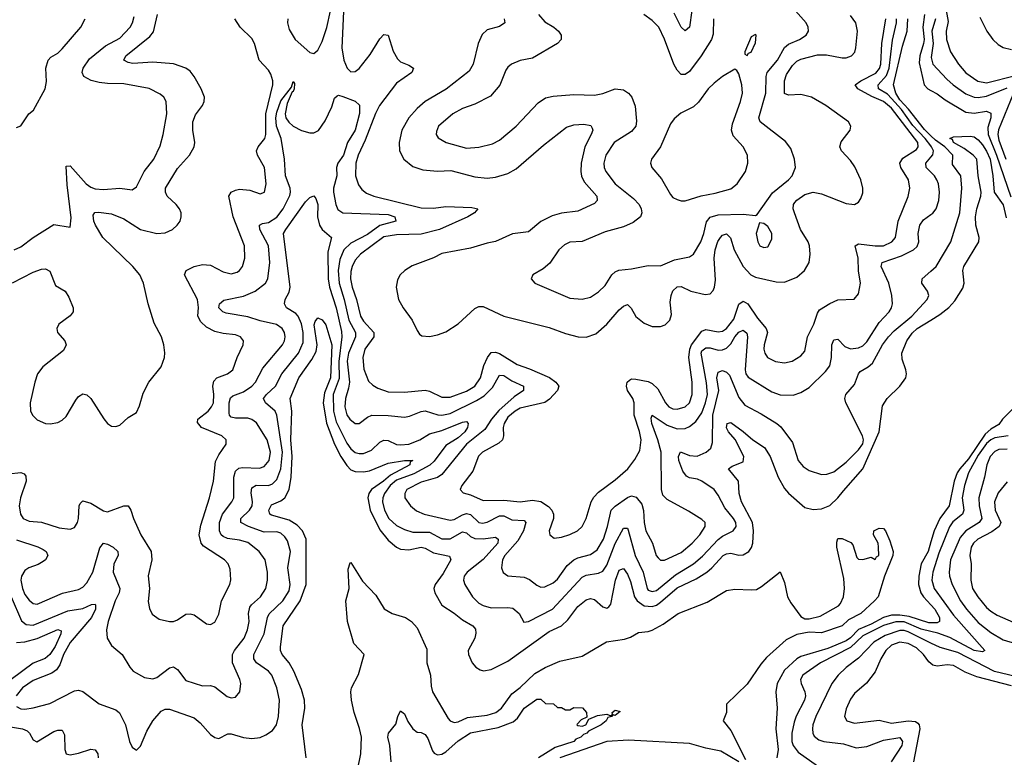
# Model space of a CAD drawing. Header units: inches. Extents: x 1305375 to 1407406, y 744550 to 841633.
# Tile 293 of 509: x 1365585 to 1370356, y 764693 to 768265. Entities that reach past the tile are written whole.
import ezdxf

# ---------------------------------------------------------------- set-up
doc = ezdxf.new("R2010")
doc.units = ezdxf.units.IN
doc.header["$MEASUREMENT"] = 0
doc.layers.add('B3766', color=7, linetype='Continuous')
doc.layers.add('B3776', color=7, linetype='Continuous')

msp = doc.modelspace()

# ---------------------------------------------------------------- linework, layer by layer
at = {"layer": 'B3766', "color": 5}
for points, elevation in [([(1367157.5, 768377.5), (1367145.7, 768130), (1367155.9, 768070), (1367171.1, 768030), (1367190, 768012.7), (1367210, 768014.6), (1367230, 768028.7), (1367283.5, 768096.5), (1367330, 768173.1), (1367350, 768194), (1367370, 768190.3), (1367393.8, 768113.8), (1367415.3, 768075.3), (1367430, 768062), (1367470, 768045.4), (1367493.2, 768030), (1367484.4, 768010), (1367410, 767958.3), (1367328.5, 767850), (1367308.1, 767811.9), (1367258.2, 767681.8), (1367225.1, 767610), (1367213.1, 767570), (1367211.3, 767510), (1367225.7, 767465.7), (1367243.1, 767443.1), (1367265.9, 767425.9), (1367300.3, 767410), (1367530, 767354.6), (1367590, 767353.3), (1367650, 767360.8), (1367776.3, 767356.3), (1367804.2, 767350), (1367789.3, 767330), (1367756.1, 767310), (1367619.7, 767250), (1367530, 767227.4), (1367410, 767224.1), (1367350, 767213.9), (1367235.9, 767130), (1367210, 767101), (1367195.4, 767070), (1367190, 767046), (1367188.5, 767010), (1367195.8, 766970), (1367216.1, 766910), (1367235.5, 766830), (1367250, 766805.5), (1367301.1, 766750), (1367300.3, 766730), (1367256.6, 766670), (1367248.1, 766630), (1367252.8, 766572.8), (1367275.4, 766515.4), (1367295.6, 766495.6), (1367320.3, 766480.3), (1367370, 766462.2), (1367450, 766461.2), (1367550, 766471.5), (1367570, 766466.1), (1367630, 766436.8), (1367670, 766437.2), (1367750, 766465.5), (1367789.9, 766490.1), (1367818, 766530), (1367834.4, 766590), (1367851.4, 766628.6), (1367870, 766653.6), (1367890, 766655.9), (1367910, 766648.1), (1367995.4, 766595.4), (1368054.7, 766574.7), (1368151.8, 766531.8), (1368183, 766510), (1368197.1, 766490), (1368190.2, 766470), (1368152.1, 766427.9), (1368130, 766411.9), (1368010, 766384), (1367985.7, 766370), (1367950, 766340.1), (1367932.7, 766310), (1367928.1, 766290), (1367929.6, 766250), (1367925, 766230), (1367906, 766214), (1367827.1, 766170), (1367808.7, 766151.3), (1367781.2, 766078.8), (1367727.7, 766010), (1367718.4, 765990), (1367733, 765973), (1367770, 765964.4), (1367830, 765937.3), (1367930, 765938.8), (1368010, 765930.1), (1368070, 765937.5), (1368110, 765931.1), (1368147.3, 765907.3), (1368163.5, 765890), (1368171.2, 765870), (1368171.1, 765848.9), (1368150.4, 765790), (1368153.4, 765770), (1368174.9, 765754.9), (1368210, 765759.6), (1368250, 765772.2), (1368287.8, 765790), (1368310.8, 765810), (1368330.5, 765849.5), (1368353.2, 765930), (1368366.8, 765953.2), (1368390, 765977.1), (1368470, 766036.6), (1368531.9, 766090), (1368565.5, 766134.5), (1368590, 766178.7), (1368596.7, 766230), (1368588.4, 766271.6), (1368562.5, 766350), (1368562.4, 766410), (1368556.5, 766430), (1368529.9, 766470), (1368524.7, 766490), (1368529.1, 766510), (1368540.2, 766519.8), (1368550, 766526), (1368570, 766525.1), (1368630, 766512.9), (1368650, 766504), (1368676.7, 766476.7), (1368714.6, 766410), (1368730, 766391.1), (1368750, 766380.5), (1368770, 766378.3), (1368810, 766390.1), (1368830, 766410.2), (1368842.9, 766450), (1368843.1, 766510), (1368828, 766630), (1368832.3, 766670), (1368839.9, 766690), (1368890, 766756.2), (1368910, 766764.3), (1368970, 766753.1), (1368990, 766757.1), (1369010, 766770.1), (1369045.1, 766814.9), (1369070, 766887.2), (1369090, 766902), (1369112.8, 766890), (1369160, 766820), (1369202.5, 766770), (1369208.4, 766750), (1369192.1, 766690), (1369190.9, 766670), (1369195, 766650), (1369208.6, 766628.6), (1369247.7, 766610), (1369290, 766603.8), (1369328.4, 766611.6), (1369370, 766636.9), (1369390, 766660.5), (1369401.6, 766730), (1369432.8, 766790), (1369450, 766844.2), (1369460.6, 766859.4), (1369510, 766890.8), (1369550, 766908.1), (1369627.6, 766912.4), (1369650, 766938), (1369658.5, 766990), (1369649.2, 767049.2), (1369648.2, 767110), (1369634, 767170), (1369650, 767180.1), (1369730, 767169.4), (1369770, 767170.1), (1369810.9, 767189.1), (1369827.9, 767210), (1369841.2, 767290), (1369889.8, 767409.8), (1369898.9, 767450), (1369891.8, 767490), (1369855, 767550), (1369849.3, 767570), (1369864.6, 767595.4), (1369930, 767636.8), (1369939.2, 767650), (1369937.1, 767670), (1369810, 767837.5), (1369770, 767869.7), (1369713.5, 767893.5), (1369645.8, 767930), (1369633.8, 767950), (1369661.1, 767970), (1369733, 768007), (1369751.1, 768028.9), (1369758.3, 768050), (1369762.1, 768150), (1369781.2, 768270)], 980), ([(1368099.3, 768290), (1368130, 768255.6), (1368173.7, 768230), (1368196.4, 768210), (1368208.4, 768190), (1368208.2, 768170), (1368190.5, 768150), (1368070, 768078.7), (1368010, 768068.4), (1367968, 768050), (1367950, 768035.6), (1367939.7, 768020.3), (1367911.8, 767948.2), (1367865.4, 767894.6), (1367790, 767856.8), (1367730, 767835.4), (1367683.6, 767810), (1367614.6, 767750), (1367604.6, 767724.6), (1367603.1, 767710), (1367612.6, 767692.6), (1367650.6, 767670), (1367750, 767644), (1367810, 767647.5), (1367876.1, 767663.9), (1367910, 767682.4), (1367990, 767750.3), (1368097.5, 767862.5), (1368133, 767887), (1368170, 767895.2), (1368270, 767902.7), (1368370, 767899.2), (1368410, 767908.6), (1368470, 767930.9), (1368510, 767925), (1368534.7, 767910), (1368550.6, 767890.6), (1368567.1, 767847.1), (1368574.4, 767774.4), (1368570.8, 767750), (1368550, 767723.9), (1368465.4, 767670), (1368424.6, 767610), (1368415, 767570), (1368416.8, 767550), (1368425, 767530), (1368470, 767470.2), (1368559, 767399), (1368586.4, 767370), (1368596.6, 767350), (1368599.4, 767330), (1368593, 767310), (1368557, 767283), (1368510, 767261.4), (1368421.3, 767238.7), (1368310, 767191.9), (1368250, 767188.5), (1368224.3, 767175.7), (1368196.5, 767150), (1368154.2, 767085.8), (1368121.1, 767058.9), (1368070.7, 767029.3), (1368062.8, 767010), (1368081, 766990), (1368250, 766917.3), (1368310, 766911.4), (1368350, 766922), (1368390, 766947.7), (1368421.4, 766978.6), (1368454.2, 767030), (1368470, 767044.2), (1368487.9, 767052.1), (1368550, 767058), (1368630, 767074.9), (1368690, 767073.8), (1368758.2, 767101.8), (1368830, 767116.8), (1368850.4, 767129.6), (1368884.6, 767190), (1368899.9, 767230), (1368913.1, 767286.9), (1368930.7, 767309.3), (1368970, 767319.9), (1369090, 767323.1), (1369150, 767316.3), (1369158.7, 767321.3), (1369233.1, 767426.9), (1369310.8, 767490), (1369327.6, 767510), (1369344.5, 767550), (1369339.8, 767590), (1369320.9, 767640.9), (1369296, 767676), (1369172.8, 767770), (1369166.1, 767790), (1369200.6, 767910), (1369201.2, 767990), (1369207.2, 768010), (1369256.2, 768070), (1369290, 768130.1), (1369310, 768146.2), (1369363.5, 768170), (1369395.4, 768190), (1369407.1, 768210), (1369406, 768230), (1369395.3, 768250), (1369291.4, 768370)], 1040), ([(1365530, 766066), (1365590, 766072.1), (1365605.9, 766065.9), (1365614.4, 766054.4), (1365616.4, 766030), (1365589.1, 765950), (1365581.6, 765910), (1365588, 765870), (1365601.3, 765850), (1365630, 765836.6), (1365690, 765830.9), (1365775.7, 765804.3), (1365830, 765798), (1365850, 765806), (1365864.8, 765830), (1365869.9, 765850.1), (1365872.9, 765910), (1365877.3, 765922.7), (1365890, 765935.6), (1365930, 765923.5), (1365990, 765885.9), (1366010, 765882.3), (1366090, 765911), (1366110.2, 765910.2), (1366123.2, 765890), (1366135.5, 765850), (1366171.6, 765770), (1366221.4, 765690), (1366224.6, 765650), (1366207.5, 765572.5), (1366213, 765510), (1366207.5, 765447.5), (1366213, 765413), (1366226.7, 765386.7), (1366261.2, 765361.2), (1366310, 765350.3), (1366330, 765350.4), (1366350, 765358.4), (1366390, 765386), (1366410, 765388.4), (1366430, 765382), (1366490, 765339.5), (1366510, 765336.3), (1366530, 765347.3), (1366550, 765386), (1366563.1, 765450), (1366603.5, 765530), (1366607.4, 765552.6), (1366604, 765604), (1366594.8, 765630), (1366576.8, 765650), (1366475.4, 765715.4), (1366463.7, 765730), (1366455, 765770), (1366462.5, 765817.5), (1366504.9, 765950), (1366523.2, 766030), (1366534.3, 766125.7), (1366550, 766158.5), (1366585.7, 766210), (1366584.8, 766230), (1366564.8, 766250), (1366466, 766290), (1366445.9, 766314.1), (1366447.9, 766330), (1366498.3, 766370), (1366514.5, 766390), (1366523.2, 766410), (1366525.6, 766450), (1366520.6, 766490), (1366524.7, 766515.3), (1366539.8, 766530), (1366591.2, 766550), (1366616.8, 766570), (1366638.6, 766630), (1366667.3, 766690), (1366669.7, 766710), (1366654, 766730), (1366630, 766739.8), (1366570, 766745.2), (1366530, 766754.9), (1366490, 766776.9), (1366461.9, 766801.9), (1366447.4, 766830), (1366451.2, 766871.2), (1366445.8, 766910), (1366383.5, 767030), (1366391, 767050), (1366430, 767069.5), (1366470, 767079.8), (1366510, 767076.4), (1366570, 767044.4), (1366610, 767034.5), (1366637.8, 767042.2), (1366650, 767050.2), (1366665, 767070), (1366676.3, 767110), (1366673.6, 767170), (1366618.6, 767310), (1366598.8, 767410), (1366609.5, 767430.5), (1366630, 767440.6), (1366650, 767444.2), (1366699.3, 767439.3), (1366750, 767422.2), (1366770.8, 767430), (1366778.8, 767470), (1366771, 767550), (1366737.6, 767610), (1366731.9, 767630), (1366739.9, 767650), (1366773, 767690), (1366777.1, 767710), (1366777.5, 767810), (1366812, 767950), (1366811.4, 767970), (1366801.5, 768001.5), (1366790, 768020.8), (1366745, 768070), (1366723.2, 768150), (1366710, 768174.8), (1366653.5, 768230), (1366626.6, 768270)], 980), ([(1365550, 766990.8), (1365650, 767043.4), (1365690, 767057), (1365710, 767058.7), (1365730, 767047.7), (1365758.8, 766978.8), (1365804.3, 766950), (1365822.2, 766922.2), (1365844, 766870), (1365843, 766850), (1365828.8, 766831.2), (1365775, 766790), (1365764.5, 766770), (1365768.2, 766750), (1365804.1, 766710), (1365809.3, 766690), (1365796.2, 766663.8), (1365696.5, 766583.5), (1365671.6, 766550), (1365657.7, 766510), (1365635.8, 766410), (1365637.4, 766370), (1365648.3, 766348.3), (1365670, 766327.6), (1365710, 766310.2), (1365732.6, 766307.4), (1365770, 766315.2), (1365790, 766325.4), (1365810, 766343.6), (1365857.2, 766422.8), (1365870, 766439.6), (1365890, 766452.9), (1365910, 766448.9), (1365930, 766430.3), (1365992.2, 766332.2), (1366010, 766310.3), (1366030, 766297.4), (1366050, 766294.9), (1366070, 766301.7), (1366110, 766338.7), (1366150, 766363), (1366164.9, 766395.1), (1366183.4, 766456.6), (1366210, 766510.4), (1366270, 766584), (1366286, 766630), (1366288.5, 766651.5), (1366283.8, 766690), (1366271.6, 766730), (1366236, 766796), (1366207.2, 766890), (1366184.2, 766990), (1366166.5, 767030), (1366133.4, 767070), (1365987.9, 767210), (1365951.3, 767270), (1365943.9, 767290), (1365941.2, 767318.8), (1365948.3, 767331.7), (1365966.4, 767333.6), (1366030, 767325.1), (1366090, 767301.7), (1366170, 767249.7), (1366250, 767230.1), (1366290, 767232.5), (1366324.4, 767250), (1366348.5, 767270), (1366362.4, 767290), (1366367.8, 767310), (1366366.6, 767330), (1366359.3, 767350), (1366343.5, 767370), (1366299.8, 767410), (1366290.5, 767430), (1366291.2, 767450), (1366350, 767545.4), (1366407.6, 767610), (1366429.8, 767650), (1366433, 767670), (1366424, 767730), (1366423.6, 767770), (1366435.8, 767804.2), (1366470.9, 767850), (1366478.7, 767870), (1366479.8, 767890), (1366464.1, 767930), (1366429.9, 767989.9), (1366410, 768016.5), (1366390, 768031.4), (1366330, 768051.7), (1366230, 768059.1), (1366133, 768053), (1366110, 768058.6), (1366089.7, 768070), (1366098.8, 768090), (1366215.9, 768184.1), (1366233.3, 768206.7), (1366253, 768290)], 1020), ([(1365557.2, 767150), (1365590, 767164.7), (1365650, 767211.3), (1365750, 767273.1), (1365830, 767261), (1365834.3, 767305.7), (1365814.6, 767465.4), (1365810, 767556), (1365830, 767558), (1365907.1, 767470), (1365930, 767454), (1365950, 767446.6), (1365990, 767443.5), (1366069.4, 767449.4), (1366130, 767442), (1366150, 767456.4), (1366188.1, 767530), (1366234.2, 767590), (1366264.8, 767655.2), (1366280.2, 767710), (1366297.5, 767810), (1366294.8, 767870), (1366283.1, 767890), (1366265.6, 767905.6), (1366211.5, 767931.5), (1366090, 767954.5), (1366010, 767955.7), (1365970, 767960.9), (1365930.8, 767970.8), (1365895.1, 767990), (1365887.1, 768010), (1365893, 768030), (1365923.4, 768076.6), (1366001.1, 768138.9), (1366070, 768176.8), (1366120.2, 768230), (1366131.2, 768250), (1366139.5, 768280.5)], 1040), ([(1365570, 767742.8), (1365590, 767750.7), (1365629.5, 767810), (1365652.1, 767827.9), (1365708.3, 767930), (1365714.5, 767965.5), (1365710.7, 768030), (1365722.7, 768070), (1365736.2, 768083.8), (1365770, 768104), (1365790, 768124.2), (1365881.7, 768230), (1365901.3, 768270)], 1060), ([(1366883.8, 768270), (1366882.1, 768250), (1366890, 768217.3), (1366919.4, 768170), (1366990, 768106.9), (1367010, 768102.3), (1367030, 768117.6), (1367050, 768160.4), (1367072.7, 768227.3), (1367090, 768308)], 980), ([(1367932.2, 768270), (1367935.6, 768250), (1367910, 768232.8), (1367850, 768215.9), (1367826.5, 768193.5), (1367806.1, 768150), (1367782.2, 768050), (1367763.4, 768016.6), (1367651.2, 767928.8), (1367550.1, 767869.9), (1367510, 767834.7), (1367470.1, 767790), (1367436.8, 767730), (1367423.6, 767670), (1367425.6, 767630), (1367445.4, 767590), (1367490, 767555), (1367537.6, 767537.6), (1367610, 767531.8), (1367674.7, 767534.7), (1367790, 767504.1), (1367850, 767498.6), (1367890, 767502.2), (1367950, 767520.7), (1367990, 767543.7), (1368122.3, 767657.7), (1368234.9, 767745.1), (1368270, 767756.6), (1368318.9, 767758.9), (1368352.4, 767752.4), (1368359.4, 767739.4), (1368361.5, 767730), (1368353.9, 767710), (1368323.8, 767650), (1368306.2, 767570), (1368303.4, 767530), (1368306.8, 767506.8), (1368319.4, 767479.4), (1368380.9, 767410), (1368382.7, 767390), (1368370, 767374.8), (1368290, 767338.8), (1368210, 767328.1), (1368165.3, 767314.7), (1368110, 767288.4), (1368050, 767238.6), (1367972.1, 767227.9), (1367890, 767190.6), (1367850, 767183.4), (1367770, 767159.3), (1367630, 767132.4), (1367590, 767112.5), (1367487, 767073), (1367450.2, 767050), (1367428.2, 767030), (1367415, 767005), (1367409.4, 766970.6), (1367420.8, 766910), (1367443, 766870), (1367486.3, 766810), (1367510, 766759.5), (1367522.6, 766742.6), (1367534, 766734), (1367570, 766731.1), (1367610, 766739.3), (1367650, 766754), (1367710, 766792.2), (1367790, 766866), (1367810, 766875.5), (1367830, 766876.8), (1367930, 766828.8), (1368150, 766774.5), (1368230, 766745.3), (1368290.7, 766729.3), (1368330, 766727.6), (1368376.1, 766743.9), (1368430, 766790.2), (1368490, 766860.9), (1368510, 766877.8), (1368530, 766885.2), (1368548.3, 766868.3), (1368570, 766827.2), (1368610, 766795.3), (1368650, 766779.3), (1368690, 766778.9), (1368712.1, 766787.9), (1368734.8, 766810), (1368742.8, 766837.2), (1368737.5, 766897.5), (1368741, 766930), (1368750, 766951.7), (1368770, 766972.1), (1368790, 766973.9), (1368836.1, 766950), (1368906.3, 766933.7), (1368930, 766938.4), (1368945.6, 766954.4), (1368952.3, 766970), (1368955.7, 767004.3), (1368950.3, 767110), (1368954.8, 767150), (1368968.5, 767191.5), (1368980.2, 767210), (1368990, 767222.2), (1369010, 767227.6), (1369029, 767209), (1369047.5, 767150), (1369089.7, 767070), (1369128.4, 767030), (1369150, 767019.1), (1369250, 766995.9), (1369290, 766993.5), (1369350, 767019.1), (1369387.3, 767050), (1369410.5, 767090), (1369415.9, 767130), (1369412.5, 767170), (1369405.7, 767190), (1369367.8, 767250), (1369338.5, 767330), (1369332.1, 767350), (1369333.9, 767370), (1369340.4, 767379.6), (1369350, 767391.7), (1369390, 767419.4), (1369430, 767430.1), (1369470, 767421.7), (1369590, 767375.1), (1369630, 767371), (1369650, 767382.2), (1369661.3, 767398.7), (1369670, 767426.8), (1369671.1, 767450), (1369661.2, 767490), (1369632.2, 767552.2), (1369610, 767584.2), (1369567.3, 767630), (1369558.5, 767650), (1369565.4, 767674.6), (1369609.7, 767730), (1369613, 767750), (1369600.5, 767770), (1369491.6, 767850), (1369422.4, 767890), (1369370, 767903.4), (1369310, 767899.6), (1369290, 767908.8), (1369290.7, 767970), (1369300.1, 767999.9), (1369330, 768044.1), (1369350, 768065), (1369370, 768074.8), (1369450, 768095), (1369494.7, 768094.7), (1369570, 768080.1), (1369590, 768080.6), (1369615.8, 768090), (1369631.5, 768108.5), (1369636.7, 768130), (1369644.1, 768210), (1369636.5, 768250), (1369610, 768286.3)], 1020), ([(1368946.8, 768270), (1368945.2, 768194.8), (1368937.4, 768170), (1368887.5, 768090), (1368830, 768014.2), (1368810, 767999.4), (1368790, 768000.7), (1368770, 768021.5), (1368754.1, 768050), (1368710, 768171.6), (1368681.4, 768230), (1368650, 768261.4), (1368609.8, 768290)], 1040), ([(1368842.5, 768310), (1368830, 768229.7), (1368810, 768210.9), (1368790, 768228.8), (1368756.7, 768296.7)], 1020), ([(1370000, 767654.7), (1369973, 767690), (1369913.2, 767753.2), (1369857.5, 767830), (1369810, 767883.4), (1369790, 767904.1), (1369746.3, 767930), (1369745, 767950), (1369785, 767995), (1369797.7, 768030), (1369814.3, 768165.7), (1369833.8, 768250), (1369834.2, 768270)], 960), ([(1370000, 767703.6), (1369970, 767734), (1369892.2, 767832.2), (1369850, 767876.7), (1369830.2, 767910), (1369819.2, 767950), (1369863.4, 768136.6), (1369885.9, 768210), (1369888.8, 768270)], 940), ([(1369970, 768290), (1369961.1, 768230), (1369967, 768170), (1369964.7, 768150), (1369946.6, 768090), (1369942.9, 768057.1), (1369966.8, 767950), (1369984.9, 767930), (1370000, 767922.3)], 940), ([(1365570, 765746.5), (1365672.5, 765712.5), (1365699, 765699), (1365712.3, 765690), (1365721.8, 765670), (1365710.2, 765650), (1365698.6, 765641.4), (1365673.5, 765626.5), (1365628.4, 765610), (1365610, 765597.2), (1365593.7, 765570), (1365590.1, 765550), (1365598, 765510), (1365610, 765482), (1365630, 765453.4), (1365650, 765438.3), (1365670, 765434), (1365792.2, 765487.8), (1365870, 765505), (1365890, 765516.1), (1365910, 765538.2), (1365939, 765590), (1365972.3, 765707.7), (1365990, 765730.3), (1366010, 765724.5), (1366036.9, 765710), (1366059.6, 765690), (1366061.8, 765670), (1366040.1, 765630), (1366037.1, 765590), (1366069.5, 765510), (1366065.9, 765490), (1366046.8, 765450), (1366013.4, 765350), (1366004.6, 765310), (1366009.3, 765269.3), (1366030, 765234), (1366082, 765190), (1366117.7, 765130), (1366134.9, 765110), (1366190, 765078.6), (1366230, 765072.2), (1366250, 765079.7), (1366310, 765126.1), (1366330, 765131.7), (1366350, 765118.2), (1366390, 765065.2), (1366470, 765038.3), (1366510, 765040.9), (1366530, 765034), (1366590, 764988), (1366610, 764980.9), (1366630, 764983.7), (1366650.7, 765009.3), (1366655.5, 765050), (1366651.6, 765070), (1366615.3, 765150), (1366615.3, 765190), (1366625.2, 765210), (1366671.8, 765270), (1366688.4, 765310), (1366696.6, 765350), (1366693.9, 765390), (1366700.3, 765419.7), (1366708.2, 765431.8), (1366751.2, 765470), (1366777.6, 765510), (1366786.1, 765550), (1366785.6, 765590), (1366773.6, 765650), (1366745.3, 765690), (1366690, 765732.4), (1366650, 765743.7), (1366591.9, 765751.9), (1366570, 765762.1), (1366561.6, 765770), (1366553.5, 765790), (1366553.2, 765830), (1366567.2, 765870), (1366613.2, 765930), (1366622, 765950), (1366621.7, 766050), (1366630, 766079.3), (1366647.2, 766092.8), (1366663.6, 766096.4), (1366746, 766094), (1366770, 766101.9), (1366792.8, 766130), (1366799.4, 766170), (1366783.5, 766230), (1366732, 766312), (1366710, 766328.3), (1366690, 766335.2), (1366630, 766335.8), (1366610, 766340.6), (1366601, 766350), (1366599.5, 766359.5), (1366600.1, 766410), (1366606.4, 766433.6), (1366616.9, 766443.1), (1366670, 766463), (1366710, 766490.1), (1366726.6, 766510), (1366762.8, 766577.2), (1366858.5, 766690), (1366867.8, 766710), (1366870.5, 766730), (1366867.6, 766750), (1366856.5, 766770), (1366829.1, 766789.1), (1366750, 766806.4), (1366690, 766825.9), (1366584.5, 766844.5), (1366569.6, 766850), (1366549.8, 766870), (1366553, 766890), (1366573.2, 766906.8), (1366670, 766926.7), (1366725.8, 766950), (1366775.9, 766990), (1366786.6, 767010), (1366796.9, 767090), (1366790.9, 767170), (1366748.4, 767250), (1366746.4, 767270), (1366762, 767278), (1366790, 767283.2), (1366830, 767308.4), (1366860.8, 767350), (1366893.4, 767413.4), (1366897.3, 767430), (1366894.9, 767450), (1366872.4, 767510), (1366867.6, 767590), (1366852.4, 767690), (1366829.7, 767750), (1366826.4, 767790), (1366830, 767818), (1366850, 767871.9), (1366901.3, 767938.7), (1366910, 767966), (1366915.8, 767955.8), (1366915.5, 767930), (1366910, 767917), (1366904.4, 767915.6), (1366881.2, 767858.8), (1366870.6, 767810), (1366874.8, 767790), (1366888.7, 767768.7), (1366909.7, 767749.7), (1366950, 767728.3), (1366990, 767717.8), (1367010, 767718.3), (1367031.9, 767728.1), (1367064.9, 767775.1), (1367096.9, 767843.1), (1367110, 767884.9), (1367122.8, 767897.2), (1367130, 767900.2), (1367150, 767894.2), (1367210.2, 767870.2), (1367231.1, 767851.1), (1367231.5, 767811.5), (1367210.9, 767730), (1367172.4, 767670), (1367154.1, 767610), (1367126.1, 767570), (1367119.4, 767550), (1367121.6, 767510), (1367106.1, 767450), (1367105.9, 767430), (1367116.1, 767370), (1367125.9, 767345.9), (1367150, 767329.5), (1367370, 767322.7), (1367402, 767310), (1367407, 767290), (1367330, 767268.6), (1367270, 767225.1), (1367190, 767182.4), (1367155, 767150), (1367135.6, 767104.4), (1367128.2, 767050), (1367132.8, 766990), (1367157.4, 766910), (1367180.3, 766810), (1367212.5, 766750), (1367212.5, 766730), (1367177.8, 766650), (1367171.2, 766611.2), (1367182.4, 766510), (1367178.6, 766481.4), (1367163, 766430), (1367160.8, 766390), (1367170, 766351.5), (1367184.1, 766330), (1367210, 766310.2), (1367229.8, 766310.2), (1367270, 766341), (1367290.5, 766349.5), (1367370, 766349.1), (1367450, 766340.4), (1367474.4, 766345.6), (1367530, 766368.3), (1367550, 766371.2), (1367611.2, 766351.2), (1367630, 766349.7), (1367670, 766358.3), (1367798.8, 766421.2), (1367835.7, 766444.3), (1367876.5, 766483.5), (1367910, 766544), (1367930, 766542.7), (1367970, 766515.8), (1368026.7, 766490), (1368025.5, 766470), (1367980.6, 766439.4), (1367907.1, 766372.9), (1367870.8, 766330), (1367838.8, 766281.2), (1367750, 766209.4), (1367630, 766063.2), (1367610, 766047.7), (1367530, 766025.2), (1367460.8, 765990), (1367450.2, 765970), (1367451.4, 765950), (1367478.6, 765910), (1367506.9, 765886.9), (1367544.9, 765870), (1367670, 765840.9), (1367690, 765843.8), (1367730, 765867.8), (1367750, 765874.2), (1367770, 765869.2), (1367810, 765829.6), (1367827, 765827), (1367850, 765832.2), (1367910, 765861.6), (1367930, 765861.9), (1367970, 765842.3), (1368030, 765839.7), (1368036.8, 765830), (1368026.5, 765790), (1367998.3, 765741.7), (1367935.1, 765670), (1367924.8, 765650), (1367920.2, 765610), (1367927.8, 765587.8), (1367950, 765571.5), (1368030, 765564.8), (1368054.4, 765554.4), (1368090, 765526.5), (1368110, 765517.6), (1368130, 765518.9), (1368170, 765538), (1368190, 765556), (1368238.3, 765621.7), (1368270, 765648.4), (1368290, 765659.6), (1368350, 765674.7), (1368382.4, 765697.6), (1368414, 765750), (1368433.5, 765810), (1368451.5, 765890), (1368470, 765908.5), (1368530, 765951.2), (1368550, 765958.4), (1368572.1, 765952.1), (1368599.5, 765919.5), (1368607.8, 765887.8), (1368610.8, 765830), (1368618.4, 765790), (1368651.6, 765730), (1368669.5, 765670), (1368678.3, 765658.3), (1368690, 765647.8), (1368710, 765647.5), (1368790, 765684), (1368843.4, 765730), (1368880.5, 765770), (1368906.5, 765810), (1368906, 765830), (1368890, 765845.1), (1368825, 765885), (1368722, 765942), (1368701.8, 765961.8), (1368694.6, 765990), (1368693.1, 766170), (1368677.7, 766230), (1368647.6, 766310), (1368645.2, 766334.8), (1368649.9, 766350.1), (1368722.1, 766302.1), (1368770, 766283.5), (1368810, 766286), (1368830, 766295.1), (1368860.9, 766319.1), (1368890, 766362), (1368908.7, 766410), (1368917, 766450), (1368913.5, 766506.5), (1368886.3, 766650), (1368890, 766662), (1368910, 766676.4), (1368930, 766675.5), (1368970, 766664.5), (1368990, 766665.9), (1369010, 766675.2), (1369030, 766695.6), (1369050, 766728.8), (1369070, 766751.6), (1369090, 766761.9), (1369107.5, 766747.5), (1369112.1, 766730), (1369100.3, 766570), (1369103.6, 766550), (1369114.2, 766534.2), (1369230, 766462.4), (1369270, 766448.3), (1369332.8, 766447.2), (1369370, 766459.4), (1369410, 766483.5), (1369490, 766561), (1369510, 766589), (1369518.9, 766630), (1369520.9, 766690), (1369530, 766714.3), (1369550, 766717.7), (1369583, 766683), (1369610, 766671.2), (1369650, 766675.7), (1369670, 766686.3), (1369690, 766704.4), (1369750, 766798.4), (1369797.3, 766850), (1369809.8, 766870), (1369814, 766890), (1369811.5, 766930), (1369796.2, 766990), (1369758.7, 767070), (1369763.5, 767090), (1369857.5, 767122.5), (1369915.8, 767150), (1369933.7, 767166.3), (1369942, 767190), (1369938.5, 767230), (1369946.3, 767270), (1369964.6, 767295.4), (1370000, 767321.7)], 960), ([(1370000, 767527.4), (1369977.4, 767550), (1369975.5, 767570), (1370000, 767599.6)], 960), ([(1365570, 764938.3), (1365590, 764926.8), (1365610, 764925.9), (1365650, 764933.1), (1365730, 764953.5), (1365850, 765015), (1365870, 765017.6), (1365890, 765011.4), (1365970, 764952), (1366050, 764922), (1366068.5, 764908.5), (1366097.3, 764850), (1366116.4, 764770), (1366130, 764741), (1366150, 764727.3), (1366170, 764747.3), (1366200.8, 764819.2), (1366229.8, 764870), (1366270, 764916.1), (1366290, 764926.5), (1366310, 764925.8), (1366430, 764883.9), (1366459.9, 764859.9), (1366510, 764803.8), (1366530, 764789.3), (1366550, 764783.9), (1366593.1, 764806.9), (1366610, 764806.5), (1366670, 764788.1), (1366710, 764783), (1366750, 764789.3), (1366777.7, 764802.3), (1366810, 764822.6), (1366829.8, 764850.2), (1366839.3, 764890), (1366843.7, 764970), (1366830.5, 765030), (1366806.8, 765090), (1366789.8, 765110), (1366731.4, 765150), (1366718.6, 765170), (1366718.5, 765190), (1366769.5, 765290), (1366785.4, 765370), (1366792.8, 765387.2), (1366859.3, 765450), (1366890, 765498.9), (1366895.4, 765530), (1366884, 765610), (1366896.2, 765690), (1366881.8, 765741.8), (1366870, 765760.3), (1366850, 765777.8), (1366830, 765784.5), (1366770, 765783.4), (1366692.8, 765810), (1366657, 765830), (1366655.7, 765850), (1366698.1, 765890), (1366711.7, 765910), (1366713.5, 765930), (1366706.6, 765973.4), (1366710, 765997.3), (1366729.9, 766010.1), (1366790, 766009.7), (1366810, 766017), (1366830, 766038.2), (1366850.7, 766089.3), (1366858.2, 766170), (1366831.4, 766350), (1366822, 766370), (1366775.7, 766410), (1366765.6, 766430), (1366779.9, 766450), (1366824.5, 766490), (1366855.3, 766550), (1366936, 766650), (1366957.9, 766702.1), (1366958.9, 766750), (1366950, 766791.9), (1366934.7, 766830), (1366923, 766843), (1366877.2, 766870), (1366867.1, 766890), (1366870.7, 766910), (1366890, 766946.3), (1366895, 766970), (1366863.8, 767230), (1366874.1, 767250), (1366970, 767382.6), (1366990, 767403.5), (1367010, 767412), (1367019.8, 767399.8), (1367029, 767370), (1367027, 767310), (1367036.8, 767270), (1367050.8, 767250), (1367096.1, 767210), (1367078.6, 767141.4), (1367079.9, 767010), (1367086, 766970), (1367117.9, 766870), (1367144.5, 766755.5), (1367146.5, 766730), (1367131.2, 766610), (1367132.1, 766527.9), (1367104, 766450), (1367105.4, 766370), (1367117.7, 766317.7), (1367170, 766214.5), (1367190, 766186.5), (1367210, 766169.6), (1367230, 766163.6), (1367250, 766164.6), (1367290, 766180.1), (1367330, 766219.5), (1367350, 766228.2), (1367370, 766226.6), (1367410, 766208.3), (1367430, 766205.8), (1367470, 766210.1), (1367524.2, 766230), (1367570, 766259.3), (1367630, 766275.4), (1367730, 766316.6), (1367750, 766319.3), (1367757.7, 766310), (1367755.3, 766290), (1367742.3, 766270), (1367710, 766240.5), (1367650, 766202.8), (1367592.4, 766127.6), (1367572.1, 766107.9), (1367493.8, 766066.2), (1367410, 766034.6), (1367380.7, 766010), (1367352.4, 765970), (1367343.8, 765950), (1367342.1, 765930), (1367352.1, 765890), (1367373.9, 765850), (1367410, 765816.2), (1367450, 765795.9), (1367490, 765784), (1367570, 765783.2), (1367630.5, 765750.5), (1367670, 765750.8), (1367730, 765784.6), (1367750, 765780.4), (1367770, 765762.8), (1367790, 765753.2), (1367830, 765751.1), (1367890, 765758.4), (1367903.6, 765750), (1367901.1, 765730), (1367830, 765651.2), (1367752.9, 765590), (1367738.9, 765570), (1367735.6, 765550), (1367741.5, 765530), (1367779.3, 765470), (1367810, 765439.4), (1367830, 765427.6), (1367870, 765416.4), (1367950, 765418.6), (1367974.4, 765414.4), (1368004.9, 765390), (1368027.8, 765347.8), (1368050, 765350.3), (1368166.8, 765410), (1368310, 765564.7), (1368330, 765574.5), (1368390, 765584.4), (1368410, 765594.4), (1368430, 765624.1), (1368470, 765728.8), (1368510, 765802.2), (1368530, 765802.7), (1368533.7, 765793.7), (1368567, 765670), (1368606.7, 765590), (1368624.6, 765510), (1368630, 765503), (1368650, 765495.6), (1368670, 765500.9), (1368762.8, 765577.2), (1368850, 765630.6), (1368892.8, 765667.2), (1368970, 765747.7), (1368990, 765763.4), (1369041.8, 765790), (1369056, 765810), (1369055.5, 765830), (1369044.3, 765850), (1369001.6, 765901.6), (1368970, 765962.7), (1368950.7, 765990), (1368890, 766030.6), (1368870, 766039.3), (1368830, 766047.1), (1368815.2, 766055.2), (1368798.3, 766078.3), (1368779.1, 766130), (1368777.7, 766150), (1368787.2, 766172.8), (1368830, 766154.8), (1368868, 766152), (1368911, 766170), (1368934.2, 766190), (1368942.4, 766217.6), (1368943.4, 766350), (1368972.6, 766470), (1368963.4, 766530), (1368970, 766558.3), (1368990, 766566.6), (1369010, 766558.6), (1369023.5, 766543.5), (1369070, 766435.6), (1369099, 766399), (1369177.2, 766357.2), (1369253.4, 766310), (1369273.1, 766293.1), (1369330, 766217.6), (1369357.1, 766130), (1369380.5, 766100.5), (1369410, 766081.4), (1369470, 766063.2), (1369495.9, 766064.1), (1369530, 766075.9), (1369590, 766122), (1369650, 766181.7), (1369670.4, 766210.4), (1369673.3, 766230), (1369669.2, 766250), (1369588, 766410), (1369583.5, 766430), (1369587.8, 766450), (1369630, 766498), (1369649.3, 766550.7), (1369657.9, 766562.1), (1369696.6, 766583.4), (1369717.7, 766602.3), (1369765.8, 766690), (1369794, 766730), (1369821.6, 766758.4), (1369907.5, 766830), (1369982.9, 766910), (1369990.6, 766930), (1369984.2, 766950), (1369956.2, 766990), (1369958.2, 767010), (1370000, 767047)], 940), ([(1366972.1, 764690), (1366953.9, 764850), (1366966.3, 764930), (1366964.9, 764970), (1366950, 765021), (1366912.3, 765110), (1366890, 765149.8), (1366856.3, 765190), (1366848.5, 765210), (1366848.6, 765228.6), (1366861.9, 765330), (1366943, 765450), (1366973.2, 765530), (1366973.2, 765750), (1366955.8, 765790), (1366930, 765817.2), (1366890, 765841.8), (1366805.1, 765865.1), (1366797.6, 765870), (1366792.6, 765890), (1366804.5, 765915.5), (1366850, 765934.9), (1366870, 765949.6), (1366890.6, 765989.4), (1366900.2, 766050), (1366904.4, 766150), (1366898.7, 766230), (1366904.1, 766370), (1366895.5, 766430), (1366937.4, 766530), (1367000.9, 766619.1), (1367022, 766658), (1367026.5, 766690), (1367012.4, 766787.6), (1367016.5, 766803.5), (1367030, 766821.3), (1367050, 766812), (1367068, 766788), (1367097.8, 766690), (1367090.7, 766530), (1367061.5, 766458.5), (1367054.8, 766410), (1367071.8, 766311.8), (1367110.3, 766210), (1367141.1, 766150), (1367170, 766105.5), (1367190, 766085), (1367210, 766076.5), (1367250, 766075.4), (1367279.4, 766080.6), (1367370, 766116.9), (1367450.1, 766130.1), (1367490.3, 766130), (1367476.1, 766123.9), (1367475.2, 766110), (1367380.8, 766059.2), (1367348.2, 766030), (1367290, 765989.9), (1367276.6, 765970), (1367271, 765950), (1367282.7, 765890), (1367330, 765794.5), (1367370, 765745.1), (1367410, 765710.6), (1367430, 765701.3), (1367470, 765696.9), (1367530.8, 765710.8), (1367550, 765705.9), (1367590, 765682.4), (1367667.5, 765667.5), (1367674.7, 765650), (1367637.5, 765582.5), (1367598.4, 765530), (1367592.2, 765510), (1367595.7, 765490), (1367630.2, 765430), (1367690, 765391.6), (1367730, 765359.2), (1367780.7, 765330), (1367793.4, 765313.4), (1367794.8, 765294.8), (1367789.6, 765270), (1367757.5, 765210), (1367758.7, 765190), (1367777.6, 765150), (1367795, 765130), (1367816, 765116), (1367831.4, 765111.4), (1367870, 765117.8), (1367950, 765158), (1368150, 765302.5), (1368210.6, 765329.4), (1368241.1, 765358.9), (1368290, 765423.7), (1368330, 765454.8), (1368350, 765462.3), (1368370, 765456.9), (1368410, 765421.6), (1368430, 765414.4), (1368438.8, 765421.2), (1368450, 765433.7), (1368472.1, 765550), (1368490, 765599.1), (1368497.4, 765602.6), (1368510, 765607.3), (1368530, 765579.3), (1368544.2, 765544.2), (1368564.1, 765470), (1368576.6, 765450), (1368610, 765427.1), (1368650, 765423.4), (1368670, 765430.1), (1368690, 765444.5), (1368770, 765513.6), (1368862.4, 765557.6), (1368915, 765590), (1368938.9, 765610), (1368993.3, 765670), (1369010, 765678.7), (1369030, 765681.3), (1369070, 765671.9), (1369090, 765673.4), (1369117.3, 765690), (1369131.3, 765708.7), (1369137.6, 765730), (1369141, 765790), (1369136.1, 765830), (1369081.9, 765930), (1369071.9, 765970), (1369068.3, 766030), (1369019.8, 766090), (1369036.5, 766103.5), (1369090, 766124), (1369093.3, 766150), (1369052, 766232), (1369019.6, 766270), (1369010, 766287.9), (1369012.7, 766310), (1369030, 766313.7), (1369090, 766271.2), (1369137, 766230), (1369193.2, 766193.2), (1369221.2, 766150), (1369259.4, 766050), (1369290, 765995.2), (1369310, 765972.3), (1369390, 765902.9), (1369430, 765892.3), (1369470, 765895.9), (1369510, 765911.8), (1369550, 765948.9), (1369576, 765984), (1369670.2, 766089.8), (1369749.2, 766270), (1369765.6, 766394.4), (1369788.4, 766430), (1369849.8, 766490), (1369878.2, 766530), (1369881.8, 766550), (1369879.3, 766570), (1369861.5, 766621.5), (1369859.9, 766650), (1369883.1, 766710), (1369910, 766747.2), (1369933.9, 766770), (1370000, 766810.9)], 920), ([(1367222.1, 764630), (1367237.4, 764710), (1367240.2, 764790), (1367231.5, 764831.5), (1367205.4, 764910), (1367192, 764970), (1367189.3, 765010), (1367192.7, 765030), (1367226.2, 765093.8), (1367254.5, 765190), (1367203.2, 765243.2), (1367172.6, 765350), (1367165.8, 765450), (1367180.9, 765510), (1367176.6, 765603.4), (1367185.8, 765634.2), (1367190, 765636.3), (1367246.4, 765546.4), (1367310, 765477.4), (1367351.5, 765411.5), (1367389.6, 765389.6), (1367453.8, 765370), (1367483.2, 765350), (1367510, 765319.7), (1367556.8, 765216.8), (1367557.8, 765150), (1367575.4, 765090), (1367577.9, 765037.9), (1367585.2, 765010), (1367661.1, 764881.1), (1367670.1, 764870.1), (1367690, 764861.7), (1367710, 764864.8), (1367755.1, 764884.9), (1367850, 764896.6), (1367892, 764910), (1367918.9, 764930), (1367970, 764999.9), (1368010, 765030.9), (1368081.4, 765098.6), (1368131.8, 765128.2), (1368201.3, 765158.7), (1368310, 765183.3), (1368428.7, 765251.3), (1368515.1, 765264.9), (1368544.6, 765275.4), (1368582.6, 765297.4), (1368630, 765302), (1368650, 765308.8), (1368702.7, 765337.3), (1368775, 765390), (1368916.3, 765443.7), (1369010, 765500.4), (1369050, 765507.5), (1369130, 765503.1), (1369154.3, 765505.7), (1369179.9, 765520.1), (1369270, 765590.4), (1369290, 765538.8), (1369305.2, 765470), (1369320.8, 765440.8), (1369370, 765374.3), (1369390, 765363.6), (1369410, 765363.7), (1369463.1, 765376.9), (1369553, 765427), (1369562.4, 765437.6), (1369576, 765470), (1369580.8, 765510), (1369578.4, 765558.4), (1369544.5, 765710), (1369544.7, 765735.3), (1369550, 765752), (1369570, 765752), (1369612.7, 765732.7), (1369622, 765722), (1369641, 765661), (1369650, 765652), (1369670, 765651.3), (1369710, 765662), (1369730, 765651.3), (1369737, 765663), (1369748.7, 765670), (1369747, 765710), (1369745.1, 765730), (1369722, 765770), (1369723.7, 765790), (1369750, 765803.1), (1369770, 765801.6), (1369780.4, 765790), (1369801.1, 765741.1), (1369817.3, 765690), (1369816.2, 765670), (1369775.2, 765570), (1369744.6, 765470), (1369727.1, 765450), (1369661.2, 765390), (1369601.6, 765358.4), (1369570, 765329.4), (1369470, 765296.1), (1369410, 765298.2), (1369350, 765287), (1369298.1, 765261.9), (1369203.5, 765176.5), (1369176.1, 765143.9), (1369110, 765047.1), (1369010.5, 764950), (1369010.3, 764910), (1368994, 764870), (1369030, 764822.7), (1369101.3, 764681.3)], 880), ([(1370000, 765737.2), (1369986.2, 765690), (1369953.5, 765630), (1369941.9, 765570), (1369940.6, 765530), (1369951.1, 765490), (1369963.8, 765470), (1370000, 765430.7)], 920), ([(1365544, 765470), (1365593.8, 765353.8), (1365615.3, 765335.3), (1365650, 765332.5), (1365817.7, 765402.3), (1365890, 765413.9), (1365932.1, 765432.1), (1365950, 765434.6), (1365951.8, 765431.8), (1365952, 765410), (1365932.9, 765370), (1365830, 765249.2), (1365796.3, 765190), (1365778.7, 765141.3), (1365763.6, 765116.4), (1365740.2, 765099.8), (1365650, 765065.4), (1365597.5, 765030), (1365567.2, 764990)], 940), ([(1370000, 765343.8), (1369990, 765343.4), (1369894.8, 765374.8), (1369850, 765381.8), (1369810, 765380.4), (1369770, 765370.4), (1369710, 765337.4), (1369650, 765311.9), (1369610, 765270.6), (1369590, 765257.3), (1369500.2, 765219.8), (1369370, 765180.8), (1369350.8, 765170), (1369290, 765114.4), (1369255.1, 765050), (1369248.4, 765010), (1369255.6, 764930), (1369248.6, 764830), (1369260.1, 764730), (1369253.1, 764690)], 920), ([(1365568.5, 765248.5), (1365610, 765252.6), (1365670, 765268.4), (1365770, 765311.9), (1365785.3, 765305.3), (1365783.5, 765290), (1365756, 765230), (1365730, 765189.9), (1365708.9, 765171.1), (1365650, 765148.5), (1365543.5, 765070)], 920), ([(1370000, 765302.1), (1369953.6, 765313.6), (1369870, 765349.4), (1369830, 765348.6), (1369770, 765330.8), (1369670, 765280.6), (1369610, 765223.8), (1369465.5, 765150), (1369380.2, 765090), (1369368.6, 765070), (1369372, 765050), (1369390.1, 765010.1), (1369391.8, 764990), (1369387.8, 764970), (1369347.7, 764892.3), (1369337.2, 764862.8), (1369326.2, 764810), (1369326.6, 764770), (1369333, 764750), (1369357.4, 764717.4), (1369451.5, 764651.5)], 940), ([(1370000, 765246.2), (1369890, 765299.8), (1369870, 765306.6), (1369850, 765306.8), (1369777.8, 765282.2), (1369724.2, 765250), (1369650, 765173), (1369590, 765128.4), (1369550.1, 765089.9), (1369520.4, 765050), (1369443.1, 764890), (1369428.1, 764850), (1369425.7, 764830), (1369427.5, 764810), (1369434.6, 764794.6), (1369457.2, 764777.2), (1369482, 764770), (1369577.2, 764757.2), (1369638, 764738), (1369690, 764744.8), (1369770, 764776), (1369850, 764789.3), (1369862.3, 764770), (1369858.7, 764750), (1369807.4, 764670)], 960), ([(1370000, 765147.1), (1369990, 765155), (1369964.5, 765190), (1369930, 765222.4), (1369890, 765243.3), (1369850, 765249.6), (1369810, 765235.6), (1369781.5, 765210), (1369758, 765170), (1369730, 765106.6), (1369688.4, 765051.6), (1369630, 765002.3), (1369610, 764974.3), (1369590, 764927), (1369581.8, 764890), (1369592.4, 764870), (1369630, 764858.6), (1369750, 764872.7), (1369810, 764857.6), (1369890, 764869.2), (1369925.5, 764865.5), (1369937.6, 764857.6), (1369943.8, 764850), (1369946.7, 764830), (1369916.1, 764670)], 980), ([(1367384.2, 764670), (1367377.6, 764750), (1367369, 764790), (1367372, 764810), (1367407.4, 764852.6), (1367416.9, 764890), (1367430, 764917.3), (1367450, 764904), (1367466, 764866), (1367490, 764830.4), (1367510, 764814.9), (1367530, 764812.7), (1367550, 764803), (1367563.2, 764783.2), (1367584.4, 764724.4), (1367593.4, 764713.4), (1367610, 764704.9), (1367630, 764708.4), (1367650, 764718.7), (1367710, 764772.5), (1367770, 764811.6), (1367903.2, 764836.8), (1367975.9, 764864.1), (1367997.3, 764882.7), (1368030, 764930.4), (1368090, 764974.8), (1368110, 764974), (1368132.7, 764952.7), (1368171.6, 764951.6), (1368190, 764934), (1368210, 764934), (1368230, 764922), (1368250, 764922), (1368270, 764934), (1368311.6, 764931.6), (1368332, 764910), (1368332.7, 764887.3), (1368305.4, 764874.6), (1368286.4, 764853.6), (1368284.7, 764850), (1368290, 764846), (1368310, 764844), (1368328, 764850), (1368343.1, 764876.9), (1368385.2, 764894.8), (1368430, 764902), (1368450, 764894), (1368458, 764902), (1368455.3, 764910), (1368470, 764921), (1368494, 764914), (1368470, 764895.3), (1368462, 764898), (1368454, 764890), (1368434, 764886), (1368427.3, 764870), (1368401.6, 764850), (1368340.6, 764819.4), (1368333.4, 764810), (1368317, 764803), (1368304.4, 764790), (1368279.5, 764780.5), (1368270.2, 764770), (1368180, 764740), (1368098.2, 764690)], 860), ([(1365530, 764842.1), (1365598.4, 764830), (1365620.4, 764820.4), (1365632, 764810), (1365650, 764777.6), (1365668.4, 764768.4), (1365750, 764817.1), (1365770, 764824.7), (1365790, 764824.2), (1365801, 764801), (1365803, 764730), (1365810.5, 764710), (1365830, 764704.8), (1365870, 764712.6), (1365930, 764732.3), (1365950, 764729), (1365963.2, 764710), (1365965.1, 764690)], 920), ([(1369070, 764670.6), (1368982.2, 764722.2), (1368910, 764736.6), (1368830, 764759.9), (1368535.3, 764775.3), (1368430, 764769), (1368202.7, 764690)], 880)]:
    msp.add_lwpolyline(points, dxfattribs=dict(at, elevation=elevation))
for points, elevation in [([(1369150, 768194), (1369130, 768182), (1369098.8, 768110), (1369098, 768098), (1369110, 768091.3), (1369117, 768103), (1369130, 768108.2), (1369150, 768154), (1369153.2, 768190)], 1060), ([(1369050, 768026), (1368990, 767989.8), (1368950, 767958.7), (1368920.2, 767930), (1368873.6, 767866.4), (1368850, 767843.9), (1368787.7, 767812.3), (1368755.4, 767784.6), (1368739.1, 767760.9), (1368690, 767649.7), (1368647, 767590), (1368641.3, 767570), (1368648.4, 767550), (1368694, 767494), (1368738.2, 767418.2), (1368750, 767404.9), (1368770, 767395.3), (1368790, 767388.7), (1368810, 767388.9), (1368886.9, 767413.1), (1368955.1, 767424.9), (1369030, 767446.7), (1369060.9, 767470), (1369102.4, 767530), (1369113.8, 767570), (1369110.8, 767610), (1369089.8, 767650), (1369042.4, 767702.4), (1369033.9, 767730), (1369039.4, 767760.6), (1369078, 767870), (1369086.5, 767910), (1369084.1, 767950), (1369070, 768004), (1369060.2, 768020.2)], 1060), ([(1369170, 767282), (1369153, 767230), (1369162, 767190), (1369171, 767170), (1369190, 767161.6), (1369210, 767166), (1369230, 767202), (1369229.5, 767230), (1369210, 767263.7), (1369190, 767278)], 1040)]:
    msp.add_lwpolyline(points, close=True, dxfattribs=dict(at, elevation=elevation))
at = {"layer": 'B3776', "color": 5}
for points, elevation in [([(1370023.2, 768270), (1370005.2, 768210), (1370010.4, 768150), (1370002.3, 768082.3), (1370009, 768050), (1370076.8, 767976.8), (1370108.1, 767950), (1370170, 767907.1), (1370209.8, 767889.8), (1370230, 767888), (1370270, 767895.9), (1370370, 767934.7)], 960), ([(1370073.6, 768310), (1370083.9, 768256.1), (1370074.2, 768210), (1370075.9, 768170), (1370095.5, 768110), (1370133.5, 768050), (1370170, 768008.3), (1370227, 767967), (1370270, 767959), (1370410, 767995.6)], 980), ([(1370238.1, 768278.1), (1370271.4, 768210), (1370300.1, 768170), (1370325.5, 768145.5), (1370350.1, 768130.1), (1370390, 768121)], 1020), ([(1370000, 767922.3), (1370030, 767907.1), (1370070, 767878.1), (1370170, 767818.3), (1370210, 767812.2), (1370270, 767822.6), (1370290, 767812.4), (1370290.4, 767790), (1370276.6, 767743.4), (1370278.5, 767710), (1370318.7, 767610), (1370388.1, 767408.1)], 940), ([(1370401.1, 767910), (1370327.3, 767732.7), (1370324.1, 767710), (1370330, 767681.9), (1370363.1, 767590)], 960), ([(1370000, 767047), (1370026, 767070), (1370097.2, 767190), (1370139.7, 767330), (1370149.4, 767450), (1370144.7, 767510), (1370104.6, 767564.6), (1370106.7, 767610), (1370067.4, 767650), (1370021.7, 767681.7), (1370000, 767703.6)], 940), ([(1370000, 766810.9), (1370042.7, 766837.3), (1370087.9, 766872.1), (1370116.2, 766903.8), (1370155.3, 766964.7), (1370162.1, 766990), (1370154.9, 767050), (1370159.2, 767070), (1370232.1, 767190), (1370233.9, 767210), (1370218.7, 767270), (1370216.3, 767310), (1370222.5, 767350), (1370242.8, 767410), (1370244.1, 767430), (1370228.9, 767510), (1370223.4, 767590), (1370205.2, 767610), (1370161.6, 767641.6), (1370109.9, 767670), (1370104.7, 767684.7), (1370091.8, 767690), (1370110, 767698.6), (1370190, 767701.2), (1370210, 767697.9), (1370230, 767683.3), (1370250, 767658.8), (1370270, 767629.5), (1370286.7, 767590), (1370301, 767510), (1370306.2, 767430), (1370350, 767369.2), (1370365.1, 767305.1)], 920), ([(1370000, 767599.6), (1370009.2, 767610.8), (1370013, 767630), (1370003.6, 767650), (1370000, 767654.7)], 960), ([(1370000, 767321.7), (1370010, 767329.1), (1370025.8, 767350), (1370038.8, 767390), (1370042.3, 767430), (1370036.8, 767470), (1370029.2, 767490), (1370017.4, 767510), (1370000, 767527.4)], 960), ([(1370398.1, 766381.9), (1370347.6, 766330), (1370330, 766304.6), (1370290, 766281.5), (1370262.6, 766257.4), (1370182.2, 766137.8), (1370140.9, 766090), (1370128.2, 766070), (1370113.5, 766030), (1370088.6, 765910), (1370043.2, 765850), (1370015.5, 765790), (1370000, 765737.2)], 920), ([(1370375.4, 766250), (1370310, 766240.6), (1370290, 766230.8), (1370270, 766212), (1370230, 766156.7), (1370183, 766070), (1370163.7, 766010), (1370152, 765950), (1370159.3, 765890), (1370154, 765870), (1370107.3, 765832.7), (1370090.3, 765809.7), (1370038.1, 765681.9), (1370008.8, 765590), (1370004.7, 765550), (1370015.4, 765510), (1370110, 765381.1), (1370262.3, 765210), (1370250, 765203.9), (1370210, 765210.5), (1370092.4, 765272.4), (1370033.7, 765293.8), (1370000, 765302.1)], 940), ([(1370370, 766184.9), (1370330, 766183.2), (1370310, 766174.4), (1370287, 766150), (1370270.7, 766110), (1370259.8, 766050), (1370232.4, 765950), (1370233.8, 765910), (1370246.8, 765850), (1370233.8, 765830), (1370169.8, 765790.2), (1370142.3, 765757.7), (1370094.9, 765650), (1370089, 765589), (1370089.6, 765569.6), (1370103.3, 765530), (1370143.4, 765450), (1370172.4, 765410), (1370230, 765344.9), (1370290, 765296.8), (1370350, 765262.1), (1370410, 765244.1)], 960), ([(1370370, 766027), (1370325.8, 765974.2), (1370308.2, 765930), (1370311.7, 765890), (1370338.3, 765830), (1370331.2, 765810), (1370295.1, 765784.9), (1370227.3, 765750), (1370206.5, 765730), (1370194.7, 765710), (1370188.5, 765670), (1370194.8, 765630), (1370194.2, 765550), (1370202.4, 765510), (1370226.9, 765470), (1370270, 765417.7), (1370290, 765399.8), (1370321.4, 765381.4), (1370450, 765324.6)], 980), ([(1370000, 765430.7), (1370019.1, 765410), (1370041.3, 765370), (1370041.7, 765350), (1370030, 765344.8), (1370000, 765343.8)], 920), ([(1370450, 765074.9), (1370309.1, 765109.1), (1370130, 765200.1), (1370044.5, 765224.5), (1370000, 765246.2)], 960), ([(1370390, 765038.2), (1370222.7, 765082.7), (1370165.7, 765105.7), (1370110, 765136.6), (1370079.8, 765140.2), (1370030, 765134.4), (1370010, 765139.2), (1370000, 765147.1)], 980)]:
    msp.add_lwpolyline(points, dxfattribs=dict(at, elevation=elevation))

doc.saveas('drawing.dxf')
